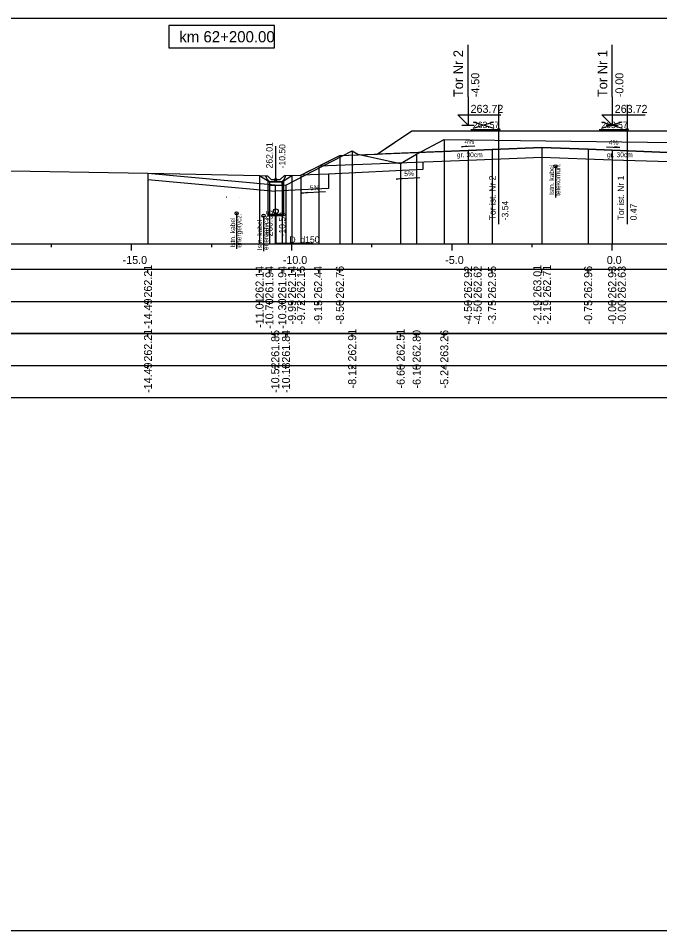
# Model space of a CAD drawing. Extents: x 6516023 to 6560129, y 5513077 to 5529206.
# Drawn here: x 6519939.67 to 6519959.7, y 5514551.66 to 5514580.16 of the extents above; entities that cross this region are included whole.
import ezdxf

# ---------------------------------------------------------------- set-up
doc = ezdxf.new("R2010")
doc.units = 0
for name, color, linetype in [('IR_default', 7, 'Continuous'), ('TOR_PRZEK_P-kable', 7, 'Continuous'), ('TOR_PRZEK_P-komponent', 7, 'Continuous'), ('TOR_PRZEK_P-odwodnienie', 7, 'Continuous'), ('TOR_PRZEK_P-opisy', 7, 'Continuous'), ('TOR_PRZEK_P-schodkowanie+wymiana', 7, 'Continuous'), ('TOR_PRZEK_P-tabelka istniejace', 7, 'Continuous'), ('TOR_PRZEK_P-tabelka projektowane', 7, 'Continuous'), ('TOR_PRZEK_P-teren istniejacy', 7, 'Continuous'), ('TOR_PRZEK_P-tory istniejace', 7, 'Continuous'), ('TOR_PRZEK_P-tory projektowane', 7, 'Continuous'), ('TOR_PRZEK_P-uklad odniesienia', 7, 'Continuous'), ('TOR_PRZEK_P-warstwa ochronna I', 7, 'Continuous'), ('TOR_PRZEK_P-warstwa ochronna II', 7, 'Continuous'), ('TOR_PS_T-skarpy projektowane', 7, 'Continuous'), ('TOR_RAMKI-ramka+tabelka 1', 7, 'Continuous')]:
    doc.layers.add(name, color=color, linetype=linetype)

msp = doc.modelspace()

# ---------------------------------------------------------------- linework, layer by layer
at = {"layer": 'IR_default'}
msp.add_lwpolyline([(6519943.722, 5514575.32), (6519947.205, 5514575.247), (6519947.512, 5514575.046), (6519947.912, 5514575.046), (6519948.218, 5514575.247), (6519948.496, 5514575.26), (6519948.791, 5514575.407), (6519948.843, 5514575.433), (6519949.056, 5514575.54), (6519949.713, 5514575.868), (6519949.997, 5514575.88), (6519950.873, 5514575.915), (6519951.139, 5514576.092), (6519951.963, 5514576.641), (6519952.819, 5514576.641), (6519955.463, 5514576.641), (6519956.218, 5514576.641), (6519956.463, 5514576.641), (6519959.107, 5514576.641), (6519959.963, 5514576.641)], dxfattribs=at)
at = {"layer": 'TOR_PRZEK_P-kable'}
for p, q in [((6519956.444, 5514575.533), (6519956.444, 5514574.56)), ((6519946.489, 5514574.065), (6519946.489, 5514572.955)), ((6519947.33, 5514573.987), (6519947.33, 5514572.878))]:
    msp.add_line(p, q, dxfattribs=at)
for centre in [(6519956.444, 5514575.533), (6519946.489, 5514574.065), (6519947.33, 5514573.987)]:
    msp.add_circle(centre, 0.05, dxfattribs=at)
at = {"layer": 'TOR_PRZEK_P-komponent'}
msp.add_lwpolyline([(6519951.963, 5514576.641), (6519955.463, 5514576.641), (6519956.463, 5514576.641), (6519959.963, 5514576.641), (6519962.263, 5514576.641), (6519965.763, 5514576.641), (6519967.013, 5514576.641), (6519970.513, 5514576.641), (6519971.683, 5514575.861), (6519968.742, 5514575.979), (6519967.947, 5514576.011), (6519966.683, 5514576.061), (6519965.723, 5514576.1), (6519964.763, 5514576.061), (6519964.013, 5514576.031), (6519962.038, 5514575.952), (6519961.438, 5514575.904), (6519958.213, 5514576.033), (6519957.463, 5514576.063), (6519956.018, 5514576.12), (6519954.463, 5514576.058), (6519953.713, 5514576.028), (6519950.873, 5514575.915), (6519950.873, 5514575.915)], close=True, dxfattribs=at)
at = {"layer": 'TOR_PRZEK_P-odwodnienie'}
for p, q in [((6519947.712, 5514575.116), (6519947.712, 5514576.16)), ((6519947.404, 5514575.211), (6519947.452, 5514575.235)), ((6519947.572, 5514575.116), (6519947.452, 5514575.235)), ((6519947.522, 5514575.046), (6519947.902, 5514575.046)), ((6519947.572, 5514575.116), (6519947.852, 5514575.116)), ((6519947.852, 5514575.116), (6519947.972, 5514575.235)), ((6519947.972, 5514575.235), (6519948.019, 5514575.211))]:
    msp.add_line(p, q, dxfattribs=at)
for points in [[(6519948.648, 5514575.336), (6519948.648, 5514575.336), (6519948.648, 5514575.336), (6519948.648, 5514575.335), (6519948.648, 5514575.336), (6519948.649, 5514575.335), (6519948.648, 5514575.336), (6519948.649, 5514575.336)], [(6519947.205, 5514575.247), (6519947.452, 5514575.235)], [(6519947.452, 5514575.116), (6519947.404, 5514575.211)], [(6519947.522, 5514575.046), (6519947.452, 5514575.116)], [(6519947.463, 5514575.078), (6519947.463, 5514573.992), (6519947.963, 5514573.992), (6519947.963, 5514575.08)], [(6519947.912, 5514575.046), (6519947.512, 5514575.046), (6519947.512, 5514574.946), (6519947.912, 5514574.946), (6519947.912, 5514575.046)], [(6519947.902, 5514575.046), (6519947.972, 5514575.116)], [(6519948.218, 5514575.247), (6519947.972, 5514575.235)], [(6519947.972, 5514575.116), (6519948.019, 5514575.211)], [(6519946.168, 5514574.566), (6519946.168, 5514574.566), (6519946.168, 5514574.566), (6519946.168, 5514574.565), (6519946.168, 5514574.566), (6519946.169, 5514574.565), (6519946.168, 5514574.566), (6519946.169, 5514574.566)], [(6519946.568, 5514574.566), (6519946.568, 5514574.566), (6519946.568, 5514574.566), (6519946.568, 5514574.565), (6519946.568, 5514574.566), (6519946.569, 5514574.565), (6519946.568, 5514574.566), (6519946.569, 5514574.566)], [(6519947.463, 5514574.032), (6519947.963, 5514574.032)], [(6519947.713, 5514574.052), (6519947.713, 5514573.117), (6519948.879, 5514573.117), (6519947.713, 5514573.117)]]:
    msp.add_lwpolyline(points, dxfattribs=at)
for centre, radius in [((6519947.712, 5514575.116), 0.035), ((6519947.713, 5514574.127), 0.075), ((6519947.713, 5514574.052), 0.03)]:
    msp.add_circle(centre, radius, dxfattribs=at)
at = {"layer": 'TOR_PRZEK_P-opisy'}
for points in [[(6519953.928, 5514576.16), (6519953.51, 5514576.141), (6519953.678, 5514576.169)], [(6519958.031, 5514576.135), (6519958.449, 5514576.116), (6519958.281, 5514576.144)]]:
    msp.add_lwpolyline(points, dxfattribs=at)
at = {"layer": 'TOR_PRZEK_P-schodkowanie+wymiana'}
for p, q in [((6519952.302, 5514575.672), (6519952.302, 5514575.436)), ((6519952.302, 5514575.436), (6519949.356, 5514575.288)), ((6519949.356, 5514575.288), (6519948.496, 5514575.26)), ((6519949.356, 5514575.288), (6519949.356, 5514574.836)), ((6519949.356, 5514574.836), (6519947.695, 5514574.753))]:
    msp.add_line(p, q, dxfattribs=at)
msp.add_lwpolyline([(6519943.722, 5514575.119), (6519947.695, 5514574.753)], dxfattribs=at)
at = {"layer": 'TOR_PRZEK_P-tabelka istniejace'}
for p, q in [((6519943.722, 5514570.206), (6519943.722, 5514570.306)), ((6519947.695, 5514570.206), (6519947.695, 5514570.306)), ((6519948.03, 5514570.206), (6519948.03, 5514570.306)), ((6519950.097, 5514570.206), (6519950.097, 5514570.306)), ((6519951.61, 5514570.206), (6519951.61, 5514570.306)), ((6519952.109, 5514570.206), (6519952.109, 5514570.306)), ((6519952.972, 5514570.206), (6519952.972, 5514570.306)), ((6519907.163, 5514569.306), (6520000.963, 5514569.306)), ((6519943.722, 5514569.206), (6519943.722, 5514569.306)), ((6519947.695, 5514569.206), (6519947.695, 5514569.306)), ((6519948.03, 5514569.206), (6519948.03, 5514569.306)), ((6519950.097, 5514569.206), (6519950.097, 5514569.306)), ((6519951.61, 5514569.206), (6519951.61, 5514569.306)), ((6519952.109, 5514569.206), (6519952.109, 5514569.306)), ((6519952.972, 5514569.206), (6519952.972, 5514569.306))]:
    msp.add_line(p, q, dxfattribs=at)
for points in [[(6519952.972, 5514576.369), (6519952.972, 5514573.306), (6519952.972, 5514573.176), (6519952.972, 5514573.106)], [(6519950.097, 5514576.014), (6519950.097, 5514573.306), (6519950.097, 5514573.176), (6519950.097, 5514573.106)], [(6519952.109, 5514575.908), (6519952.109, 5514573.306), (6519952.109, 5514573.176), (6519952.109, 5514573.106)], [(6519951.61, 5514575.619), (6519951.61, 5514573.306), (6519951.61, 5514573.176), (6519951.61, 5514573.106)], [(6519943.722, 5514575.32), (6519943.722, 5514573.306), (6519943.722, 5514573.176), (6519943.722, 5514573.106)], [(6519947.695, 5514574.954), (6519947.695, 5514573.306), (6519947.695, 5514573.176), (6519947.695, 5514573.106)], [(6519948.03, 5514574.946), (6519948.03, 5514573.306), (6519948.03, 5514573.176), (6519948.03, 5514573.106)]]:
    msp.add_lwpolyline(points, dxfattribs=at)
msp.add_lwpolyline([(6519907.163, 5514570.306), (6519907.163, 5514568.306), (6520000.963, 5514568.306), (6520000.963, 5514570.306)], close=True, dxfattribs=at)
at = {"layer": 'TOR_PRZEK_P-tabelka projektowane'}
for p, q in [((6519943.722, 5514572.206), (6519943.722, 5514572.306)), ((6519947.205, 5514572.206), (6519947.205, 5514572.306)), ((6519947.512, 5514572.206), (6519947.512, 5514572.306)), ((6519947.912, 5514572.206), (6519947.912, 5514572.306)), ((6519948.218, 5514572.206), (6519948.218, 5514572.306)), ((6519948.496, 5514572.206), (6519948.496, 5514572.306)), ((6519949.061, 5514572.206), (6519949.061, 5514572.306)), ((6519949.713, 5514572.206), (6519949.713, 5514572.306)), ((6519953.713, 5514572.206), (6519953.713, 5514572.306)), ((6519953.713, 5514572.206), (6519953.713, 5514572.306)), ((6519954.463, 5514572.206), (6519954.463, 5514572.306)), ((6519956.018, 5514572.206), (6519956.018, 5514572.306)), ((6519956.018, 5514572.206), (6519956.018, 5514572.306)), ((6519957.463, 5514572.206), (6519957.463, 5514572.306)), ((6519958.213, 5514572.206), (6519958.213, 5514572.306)), ((6519958.213, 5514572.206), (6519958.213, 5514572.306)), ((6519907.163, 5514571.306), (6520000.963, 5514571.306)), ((6519943.722, 5514571.206), (6519943.722, 5514571.306)), ((6519947.205, 5514571.206), (6519947.205, 5514571.306)), ((6519947.512, 5514571.206), (6519947.512, 5514571.306)), ((6519947.912, 5514571.206), (6519947.912, 5514571.306)), ((6519948.218, 5514571.206), (6519948.218, 5514571.306)), ((6519948.496, 5514571.206), (6519948.496, 5514571.306)), ((6519949.061, 5514571.206), (6519949.061, 5514571.306)), ((6519949.713, 5514571.206), (6519949.713, 5514571.306)), ((6519953.713, 5514571.206), (6519953.713, 5514571.306)), ((6519953.713, 5514571.206), (6519953.713, 5514571.306)), ((6519954.463, 5514571.206), (6519954.463, 5514571.306)), ((6519956.018, 5514571.206), (6519956.018, 5514571.306)), ((6519956.018, 5514571.206), (6519956.018, 5514571.306)), ((6519957.463, 5514571.206), (6519957.463, 5514571.306)), ((6519958.213, 5514571.206), (6519958.213, 5514571.306)), ((6519958.213, 5514571.206), (6519958.213, 5514571.306))]:
    msp.add_line(p, q, dxfattribs=at)
for points in [[(6519949.713, 5514575.868), (6519949.713, 5514573.306), (6519949.713, 5514573.176), (6519949.713, 5514573.106)], [(6519953.713, 5514576.028), (6519953.713, 5514573.306), (6519953.713, 5514573.176), (6519953.713, 5514573.106)], [(6519954.463, 5514576.058), (6519954.463, 5514573.306), (6519954.463, 5514573.176), (6519954.463, 5514573.106)], [(6519956.018, 5514576.12), (6519956.018, 5514573.306), (6519956.018, 5514573.176), (6519956.018, 5514573.106)], [(6519957.463, 5514576.063), (6519957.463, 5514573.306), (6519957.463, 5514573.176), (6519957.463, 5514573.106)], [(6519958.213, 5514576.033), (6519958.213, 5514573.306), (6519958.213, 5514573.176), (6519958.213, 5514573.106)], [(6519953.713, 5514575.728), (6519953.713, 5514573.306), (6519953.713, 5514573.176), (6519953.713, 5514573.106)], [(6519956.018, 5514575.82), (6519956.018, 5514573.306), (6519956.018, 5514573.176), (6519956.018, 5514573.106)], [(6519958.213, 5514575.733), (6519958.213, 5514573.306), (6519958.213, 5514573.176), (6519958.213, 5514573.106)], [(6519943.722, 5514575.32), (6519943.722, 5514573.306), (6519943.722, 5514573.176), (6519943.722, 5514573.106)], [(6519949.061, 5514575.542), (6519949.061, 5514573.306), (6519949.061, 5514573.176), (6519949.061, 5514573.106)], [(6519947.205, 5514575.247), (6519947.205, 5514573.306), (6519947.205, 5514573.176), (6519947.205, 5514573.106)], [(6519947.512, 5514575.046), (6519947.512, 5514573.306), (6519947.512, 5514573.176), (6519947.512, 5514573.106)], [(6519947.912, 5514575.046), (6519947.912, 5514573.306), (6519947.912, 5514573.176), (6519947.912, 5514573.106)], [(6519948.218, 5514575.247), (6519948.218, 5514573.306), (6519948.218, 5514573.176), (6519948.218, 5514573.106)], [(6519948.496, 5514575.26), (6519948.496, 5514573.306), (6519948.496, 5514573.176), (6519948.496, 5514573.106)]]:
    msp.add_lwpolyline(points, dxfattribs=at)
msp.add_lwpolyline([(6519907.163, 5514572.306), (6519907.163, 5514570.306), (6520000.963, 5514570.306), (6520000.963, 5514572.306)], close=True, dxfattribs=at)
at = {"layer": 'TOR_PRZEK_P-teren istniejacy'}
msp.add_lwpolyline([(6519938.808, 5514575.405), (6519943.722, 5514575.32), (6519947.695, 5514574.954), (6519948.03, 5514574.946), (6519950.097, 5514576.014), (6519950.275, 5514575.907), (6519951.61, 5514575.619), (6519952.109, 5514575.908), (6519952.972, 5514576.369), (6519960.902, 5514576.265), (6519970.538, 5514576.235), (6519971.059, 5514576.021), (6519971.522, 5514575.858), (6519971.713, 5514576.089), (6519972.22, 5514575.902), (6519972.259, 5514575.899), (6519974.3, 5514574.712), (6519975.552, 5514573.865), (6519976.335, 5514574.166), (6519977.967, 5514574.918), (6519979.772, 5514574.866)], dxfattribs=at)
at = {"layer": 'TOR_PRZEK_P-tory istniejace'}
for p, q in [((6519954.669, 5514577.451), (6519954.669, 5514573.73)), ((6519958.678, 5514577.45), (6519958.678, 5514573.73)), ((6519953.869, 5514576.723), (6519954.521, 5514576.925)), ((6519953.869, 5514576.925), (6519954.521, 5514576.723)), ((6519957.878, 5514576.722), (6519958.53, 5514576.925)), ((6519957.878, 5514576.925), (6519958.53, 5514576.722)), ((6519954.669, 5514576.675), (6519953.803, 5514576.675)), ((6519958.678, 5514576.675), (6519957.812, 5514576.675))]:
    msp.add_line(p, q, dxfattribs=at)
for centre in [(6519954.669, 5514576.675), (6519958.678, 5514576.675)]:
    msp.add_circle(centre, 0.035, dxfattribs=at)
at = {"layer": 'TOR_PRZEK_P-tory projektowane'}
for p, q in [((6519953.713, 5514577.699), (6519953.713, 5514579.331)), ((6519958.213, 5514577.699), (6519958.213, 5514579.331)), ((6519953.713, 5514577.699), (6519953.713, 5514576.821)), ((6519958.213, 5514577.699), (6519958.213, 5514576.821)), ((6519953.713, 5514576.821), (6519953.394, 5514577.141)), ((6519953.394, 5514577.141), (6519954.738, 5514577.141)), ((6519958.213, 5514576.821), (6519957.894, 5514577.141)), ((6519957.894, 5514577.141), (6519959.238, 5514577.141)), ((6519953.521, 5514576.821), (6519953.905, 5514576.821)), ((6519958.021, 5514576.821), (6519958.405, 5514576.821))]:
    msp.add_line(p, q, dxfattribs=at)
at = {"layer": 'TOR_PRZEK_P-uklad odniesienia'}
for p, q in [((6519910.963, 5514573.106), (6520000.963, 5514573.106)), ((6519940.713, 5514573.006), (6519940.713, 5514573.106)), ((6519943.213, 5514572.906), (6519943.213, 5514573.106)), ((6519945.713, 5514573.006), (6519945.713, 5514573.106)), ((6519948.213, 5514572.906), (6519948.213, 5514573.106)), ((6519950.713, 5514573.006), (6519950.713, 5514573.106)), ((6519953.213, 5514572.906), (6519953.213, 5514573.106)), ((6519955.713, 5514573.006), (6519955.713, 5514573.106)), ((6519958.213, 5514572.906), (6519958.213, 5514573.106))]:
    msp.add_line(p, q, dxfattribs=at)
msp.add_lwpolyline([(6519947.672, 5514579.929), (6519944.372, 5514579.929), (6519944.372, 5514579.229), (6519947.672, 5514579.229)], close=True, dxfattribs=at)
at = {"layer": 'TOR_PRZEK_P-warstwa ochronna I'}
msp.add_lwpolyline([(6519949.061, 5514575.542), (6519953.713, 5514575.728), (6519956.018, 5514575.82), (6519958.213, 5514575.733), (6519961.439, 5514575.64)], dxfattribs=at)
at = {"layer": 'TOR_PRZEK_P-warstwa ochronna II'}
msp.add_lwpolyline([(6519943.722, 5514575.32), (6519947.205, 5514575.247), (6519947.512, 5514575.046), (6519947.912, 5514575.046), (6519948.218, 5514575.247), (6519948.496, 5514575.26), (6519949.713, 5514575.868), (6519953.713, 5514576.028), (6519954.463, 5514576.058), (6519956.018, 5514576.12), (6519957.463, 5514576.063), (6519958.213, 5514576.033), (6519961.438, 5514575.904)], dxfattribs=at)
at = {"layer": 'TOR_PS_T-skarpy projektowane'}
for points in [[(6519952.209, 5514575.173), (6519951.473, 5514575.134), (6519951.646, 5514575.164)], [(6519949.263, 5514574.734), (6519948.528, 5514574.695), (6519948.701, 5514574.725)]]:
    msp.add_lwpolyline(points, dxfattribs=at)
at = {"layer": 'TOR_RAMKI-ramka+tabelka 1'}
msp.add_lwpolyline([(6519904.513, 5514580.156), (6520152.013, 5514580.156), (6520152.013, 5514551.656), (6519904.513, 5514551.656)], close=True, dxfattribs=at)

# ---------------------------------------------------------------- texts
at = {"layer": 'TOR_PRZEK_P-kable'}
for s, height, p in [('Istn. kabel', 0.14999, (6519956.399, 5514574.636)), ('telekomun.', 0.15, (6519956.593, 5514574.608)), ('Istn. kabel', 0.14999, (6519946.444, 5514572.991)), ('energetycz.', 0.14999, (6519946.638, 5514572.991)), ('energetycz.', 0.14999, (6519947.479, 5514572.914)), ('Istn. kabel', 0.14999, (6519947.285, 5514572.914))]:
    msp.add_text(s, height=height, rotation=90.0511, dxfattribs=at).set_placement(p)
at = {"layer": 'TOR_PRZEK_P-odwodnienie'}
for s, rotation, p in [('262.01', 90, (6519947.612, 5514575.466)), ('-10.50', 90, (6519948.012, 5514575.466)), ('260.95', 90, (6519947.613, 5514573.342)), ('-10.50', 90, (6519948.013, 5514573.342)), ('D_d150', 360, (6519948.139, 5514573.143))]:
    msp.add_text(s, height=0.2, rotation=rotation, dxfattribs=at).set_placement(p)
at = {"layer": 'TOR_PRZEK_P-opisy'}
for rotation, p in [(0.1515, (6519953.605, 5514576.225)), (359.8485, (6519958.11, 5514576.201))]:
    msp.add_text('4%', height=0.15, rotation=rotation, dxfattribs=at).set_placement(p)
at = {"layer": 'TOR_PRZEK_P-tabelka istniejace'}
for s, p in [('262.21', (6519943.847, 5514569.433)), ('261.85', (6519947.82, 5514569.397)), ('261.84', (6519948.155, 5514569.399)), ('262.91', (6519950.222, 5514569.433)), ('262.51', (6519951.735, 5514569.433)), ('262.80', (6519952.234, 5514569.398)), ('263.26', (6519953.097, 5514569.398)), ('-14.49', (6519943.847, 5514568.455)), ('-10.52', (6519947.82, 5514568.456)), ('-10.18', (6519948.155, 5514568.454)), ('-8.12', (6519950.222, 5514568.596)), ('-6.60', (6519951.735, 5514568.594)), ('-6.10', (6519952.234, 5514568.594)), ('-5.24', (6519953.097, 5514568.595))]:
    msp.add_text(s, height=0.25, rotation=90, dxfattribs=at).set_placement(p)
at = {"layer": 'TOR_PRZEK_P-tabelka projektowane'}
for s, p in [('262.21', (6519943.847, 5514571.433)), ('262.14', (6519947.33, 5514571.399)), ('261.94', (6519947.637, 5514571.399)), ('261.94', (6519948.037, 5514571.399)), ('262.14', (6519948.343, 5514571.399)), ('262.15', (6519948.621, 5514571.397)), ('262.44', (6519949.159, 5514571.399)), ('262.76', (6519949.838, 5514571.398)), ('262.92', (6519953.838, 5514571.4)), ('262.62', (6519954.138, 5514571.4)), ('262.95', (6519954.588, 5514571.397)), ('263.01', (6519956.002, 5514571.433)), ('262.71', (6519956.302, 5514571.433)), ('262.96', (6519957.588, 5514571.398)), ('262.93', (6519958.338, 5514571.398)), ('262.63', (6519958.638, 5514571.398)), ('-14.49', (6519943.847, 5514570.455)), ('-11.01', (6519947.33, 5514570.489)), ('-10.70', (6519947.637, 5514570.455)), ('-10.30', (6519948.037, 5514570.455)), ('-9.99', (6519948.343, 5514570.594)), ('-9.72', (6519948.621, 5514570.596)), ('-9.15', (6519949.159, 5514570.593)), ('-8.50', (6519949.838, 5514570.594)), ('-4.50', (6519953.838, 5514570.594)), ('-4.50', (6519954.138, 5514570.594)), ('-3.75', (6519954.588, 5514570.593)), ('-2.19', (6519956.002, 5514570.594)), ('-2.19', (6519956.302, 5514570.594)), ('-0.75', (6519957.588, 5514570.593)), ('-0.00', (6519958.338, 5514570.594)), ('-0.00', (6519958.638, 5514570.594))]:
    msp.add_text(s, height=0.25, rotation=90, dxfattribs=at).set_placement(p)
at = {"layer": 'TOR_PRZEK_P-tory istniejace'}
for p in [(6519953.869, 5514576.725), (6519957.878, 5514576.725)]:
    msp.add_text('263.57', height=0.2, dxfattribs=at).set_placement(p)
for s, rotation, p in [('Tor ist. Nr 2', 90.0511, (6519954.575, 5514573.845)), ('Tor ist. Nr 1', 90.0511, (6519958.584, 5514573.844)), ('-3.54', 90, (6519954.969, 5514573.845)), ('0.47', 90, (6519958.978, 5514573.845))]:
    msp.add_text(s, height=0.2, rotation=rotation, dxfattribs=at).set_placement(p)
at = {"layer": 'TOR_PRZEK_P-tory projektowane'}
for s, height, p in [('Tor Nr 2', 0.3, (6519953.558, 5514577.693)), ('Tor Nr 1', 0.3, (6519958.058, 5514577.693)), ('-4.50', 0.25, (6519954.063, 5514577.691)), ('-0.00', 0.25, (6519958.563, 5514577.691))]:
    msp.add_text(s, height=height, rotation=90, dxfattribs=at).set_placement(p)
for p in [(6519953.793, 5514577.201), (6519958.293, 5514577.201)]:
    msp.add_text('263.72', height=0.25, dxfattribs=at).set_placement(p)
at = {"layer": 'TOR_PRZEK_P-uklad odniesienia'}
for s, height, p in [('km 62+200.00', 0.35, (6519944.7, 5514579.404)), ('-15.0', 0.25, (6519942.932, 5514572.481)), ('-10.0', 0.25, (6519947.932, 5514572.481)), ('-5.0', 0.25, (6519953.002, 5514572.481)), ('0.0', 0.25, (6519958.044, 5514572.481))]:
    msp.add_text(s, height=height, dxfattribs=at).set_placement(p)
at = {"layer": 'TOR_PRZEK_P-warstwa ochronna I'}
for p in [(6519953.364, 5514575.817), (6519958.05, 5514575.817)]:
    msp.add_text('gr. 30cm', height=0.15, dxfattribs=at).set_placement(p)
at = {"layer": 'TOR_PS_T-skarpy projektowane'}
for p in [(6519951.72, 5514575.225), (6519948.775, 5514574.786)]:
    msp.add_text('5%', height=0.1545, dxfattribs=at).set_placement(p)

doc.saveas('drawing.dxf')
